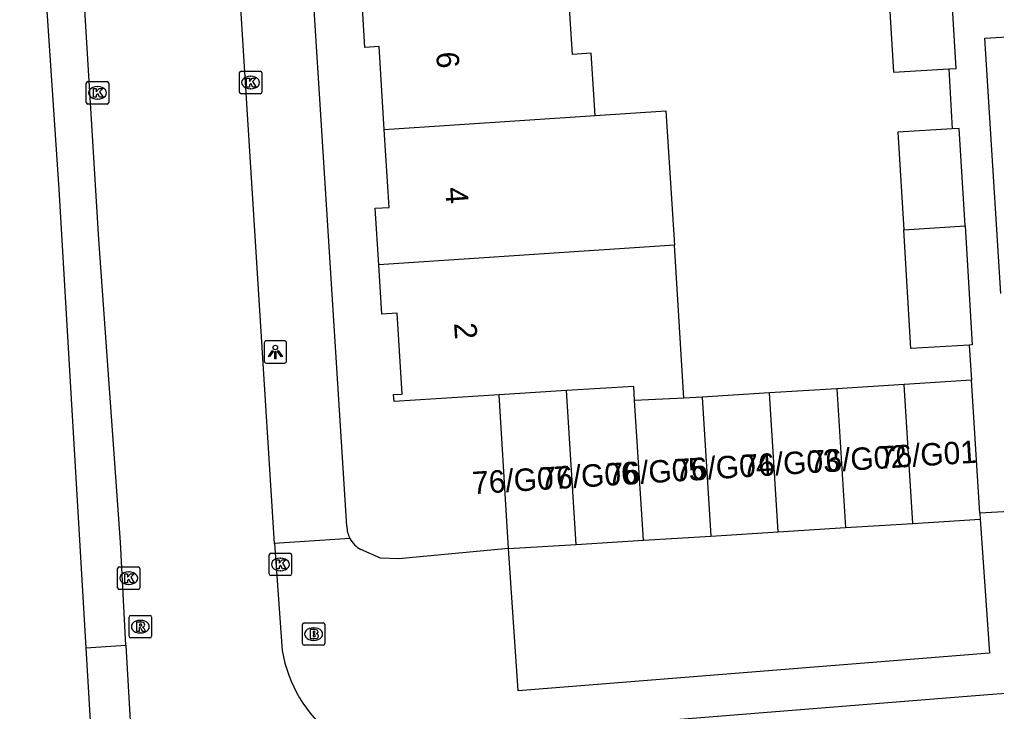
# Model space of a CAD drawing. Extents: x 159689 to 160786, y 387323 to 388339.
# Drawn here: x 160354.58 to 160398.15, y 387511.5 to 387542.33 of the extents above; entities that cross this region are included whole.
import ezdxf

# ---------------------------------------------------------------- set-up
doc = ezdxf.new("R2010")
doc.units = 0
for name, color, linetype in [('IMGEO_Brandkraan', 7, 'Continuous'), ('IMGEO_Kolk', 7, 'Continuous'), ('IMGEO_Lichtpunt', 7, 'Continuous'), ('IMGEO_Pand', 7, 'Continuous'), ('IMGEO_Pand_nummerreeks', 7, 'Continuous'), ('IMGEO_Rijbaan_lokaal_open', 7, 'Continuous'), ('IMGEO_Rioolput', 7, 'Continuous'), ('IMGEO_Voetpad_open', 7, 'Continuous')]:
    doc.layers.add(name, color=color, linetype=linetype)

msp = doc.modelspace()

# ---------------------------------------------------------------- linework, layer by layer
at = {"layer": 'IMGEO_Brandkraan'}
for p, q in [((160367.201, 387514.518), (160367.201, 387515.37)), ((160367.276, 387515.444), (160368.128, 387515.444)), ((160367.689, 387515.224), (160367.714, 387515.224)), ((160368.202, 387515.37), (160368.202, 387514.518)), ((160368.128, 387514.444), (160367.276, 387514.444)), ((160367.712, 387514.664), (160367.687, 387514.664))]:
    msp.add_line(p, q, dxfattribs=at)
for points in [[(160367.201, 387514.518), (160367.201, 387515.37)], [(160367.276, 387515.444), (160368.128, 387515.444)], [(160368.202, 387515.37), (160368.202, 387514.518)], [(160367.549, 387515.144), (160367.549, 387514.744), (160367.762, 387514.744)], [(160367.78, 387515.144), (160367.549, 387515.144)], [(160367.728, 387515.063), (160367.674, 387515.063), (160367.674, 387514.987)], [(160367.674, 387514.987), (160367.727, 387514.987)], [(160367.736, 387514.911), (160367.674, 387514.911), (160367.674, 387514.83)], [(160367.674, 387514.83), (160367.736, 387514.83)], [(160368.128, 387514.444), (160367.276, 387514.444)]]:
    msp.add_lwpolyline(points, dxfattribs=at)
for centre, radius, start, end in [((160367.278, 387515.368), 0.0765, 91.552, 178.448), ((160367.278, 387515.368), 0.0765, 91.552, 178.448), ((160368.126, 387515.368), 0.0765, 1.552, 88.448), ((160368.126, 387515.368), 0.0765, 1.552, 88.448), ((160367.729, 387515.025), 0.0379, 267.8285, 90.9355), ((160367.737, 387514.87), 0.0404, 269.8759, 90.5077), ((160367.768, 387514.995), 0.251, 268.6676, 293.5347), ((160367.784, 387514.999), 0.145, 59.4692, 91.5367), ((160367.809, 387515.046), 0.0922, 285.5137, 58.1501), ((160367.814, 387514.854), 0.105, 301.3115, 78.989), ((160367.278, 387514.52), 0.0765, 181.552, 268.448), ((160367.278, 387514.52), 0.0765, 181.552, 268.448), ((160368.126, 387514.52), 0.0765, 271.552, 358.448), ((160368.126, 387514.52), 0.0765, 271.552, 358.448)]:
    msp.add_arc(centre, radius, start, end, dxfattribs=at)
for centre, major_axis, ratio, start_param, end_param in [((160367.688, 387514.944), (-0.387, 0.002), 0.722429, 4.712389, 7.853982), ((160367.713, 387514.944), (-0.39, 0.002), 0.717154, 1.570796, 4.712389)]:
    msp.add_ellipse(centre, major_axis=major_axis, ratio=ratio, start_param=start_param, end_param=end_param, dxfattribs=at)
at = {"layer": 'IMGEO_Kolk'}
for p, q in [((160364.465, 387540.026), (160365.317, 387540.026)), ((160364.39, 387539.1), (160364.39, 387539.952)), ((160364.878, 387539.806), (160364.903, 387539.806)), ((160365.391, 387539.952), (160365.391, 387539.1)), ((160357.563, 387538.641), (160357.563, 387539.493)), ((160357.638, 387539.567), (160358.49, 387539.567)), ((160358.051, 387539.347), (160358.076, 387539.347)), ((160358.564, 387539.493), (160358.564, 387538.641)), ((160364.901, 387539.246), (160364.876, 387539.246)), ((160358.074, 387538.787), (160358.049, 387538.787)), ((160365.317, 387539.026), (160364.465, 387539.026)), ((160358.49, 387538.567), (160357.638, 387538.567)), ((160365.719, 387517.622), (160365.719, 387518.474)), ((160365.794, 387518.548), (160366.646, 387518.548)), ((160366.207, 387518.328), (160366.232, 387518.328)), ((160366.72, 387518.474), (160366.72, 387517.622)), ((160358.955, 387517.008), (160358.955, 387517.86)), ((160359.03, 387517.934), (160359.882, 387517.934)), ((160359.956, 387517.86), (160359.956, 387517.008)), ((160359.443, 387517.714), (160359.468, 387517.714)), ((160366.646, 387517.548), (160365.794, 387517.548)), ((160366.23, 387517.768), (160366.205, 387517.768)), ((160359.882, 387516.934), (160359.03, 387516.934)), ((160359.466, 387517.154), (160359.441, 387517.154))]:
    msp.add_line(p, q, dxfattribs=at)
for points in [[(160364.465, 387540.026), (160365.317, 387540.026)], [(160364.39, 387539.1), (160364.39, 387539.952)], [(160364.711, 387539.726), (160364.834, 387539.726), (160364.834, 387539.575), (160364.964, 387539.726), (160365.128, 387539.726), (160364.982, 387539.575), (160365.135, 387539.326), (160364.983, 387539.326), (160364.898, 387539.49), (160364.834, 387539.423), (160364.834, 387539.326), (160364.711, 387539.326), (160364.711, 387539.726)], [(160365.391, 387539.952), (160365.391, 387539.1)], [(160357.563, 387538.641), (160357.563, 387539.493)], [(160357.638, 387539.567), (160358.49, 387539.567)], [(160357.884, 387539.267), (160358.007, 387539.267), (160358.007, 387539.116), (160358.137, 387539.267), (160358.301, 387539.267), (160358.155, 387539.116), (160358.308, 387538.867), (160358.156, 387538.867), (160358.071, 387539.031), (160358.007, 387538.964), (160358.007, 387538.867), (160357.884, 387538.867), (160357.884, 387539.267)], [(160358.564, 387539.493), (160358.564, 387538.641)], [(160365.317, 387539.026), (160364.465, 387539.026)], [(160358.49, 387538.567), (160357.638, 387538.567)], [(160365.719, 387517.622), (160365.719, 387518.474)], [(160365.794, 387518.548), (160366.646, 387518.548)], [(160366.04, 387518.248), (160366.163, 387518.248), (160366.163, 387518.097), (160366.293, 387518.248), (160366.457, 387518.248), (160366.311, 387518.097), (160366.464, 387517.848), (160366.312, 387517.848), (160366.227, 387518.012), (160366.163, 387517.945), (160366.163, 387517.848), (160366.04, 387517.848), (160366.04, 387518.248)], [(160366.72, 387518.474), (160366.72, 387517.622)], [(160358.955, 387517.008), (160358.955, 387517.86)], [(160359.03, 387517.934), (160359.882, 387517.934)], [(160359.956, 387517.86), (160359.956, 387517.008)], [(160359.276, 387517.634), (160359.399, 387517.634), (160359.399, 387517.483), (160359.529, 387517.634), (160359.693, 387517.634), (160359.547, 387517.483), (160359.7, 387517.234), (160359.548, 387517.234), (160359.463, 387517.398), (160359.399, 387517.331), (160359.399, 387517.234), (160359.276, 387517.234), (160359.276, 387517.634)], [(160366.646, 387517.548), (160365.794, 387517.548)], [(160359.882, 387516.934), (160359.03, 387516.934)]]:
    msp.add_lwpolyline(points, dxfattribs=at)
for centre, start, end in [((160364.467, 387539.95), 91.552, 178.448), ((160364.467, 387539.95), 91.552, 178.448), ((160365.315, 387539.95), 1.552, 88.448), ((160365.315, 387539.95), 1.552, 88.448), ((160357.64, 387539.491), 91.552, 178.448), ((160357.64, 387539.491), 91.552, 178.448), ((160358.488, 387539.491), 1.552, 88.448), ((160358.488, 387539.491), 1.552, 88.448), ((160364.467, 387539.102), 181.552, 268.448), ((160364.467, 387539.102), 181.552, 268.448), ((160365.315, 387539.102), 271.552, 358.448), ((160365.315, 387539.102), 271.552, 358.448), ((160357.64, 387538.643), 181.552, 268.448), ((160357.64, 387538.643), 181.552, 268.448), ((160358.488, 387538.643), 271.552, 358.448), ((160358.488, 387538.643), 271.552, 358.448), ((160365.796, 387518.472), 91.552, 178.448), ((160365.796, 387518.472), 91.552, 178.448), ((160366.644, 387518.472), 1.552, 88.448), ((160366.644, 387518.472), 1.552, 88.448), ((160359.032, 387517.858), 91.552, 178.448), ((160359.032, 387517.858), 91.552, 178.448), ((160359.88, 387517.858), 1.552, 88.448), ((160359.88, 387517.858), 1.552, 88.448), ((160365.796, 387517.624), 181.552, 268.448), ((160365.796, 387517.624), 181.552, 268.448), ((160366.644, 387517.624), 271.552, 358.448), ((160366.644, 387517.624), 271.552, 358.448), ((160359.032, 387517.01), 181.552, 268.448), ((160359.032, 387517.01), 181.552, 268.448), ((160359.88, 387517.01), 271.552, 358.448), ((160359.88, 387517.01), 271.552, 358.448)]:
    msp.add_arc(centre, 0.0765, start, end, dxfattribs=at)
for centre, major_axis, ratio, start_param, end_param in [((160364.877, 387539.526), (-0.387, 0.002), 0.722429, 4.712389, 7.853982), ((160364.902, 387539.526), (-0.39, 0.002), 0.717154, 1.570796, 4.712389), ((160358.05, 387539.067), (-0.387, 0.002), 0.722429, 4.712389, 7.853982), ((160358.075, 387539.067), (-0.39, 0.002), 0.717154, 1.570796, 4.712389), ((160366.206, 387518.048), (-0.387, 0.002), 0.722429, 4.712389, 7.853982), ((160366.231, 387518.048), (-0.39, 0.002), 0.717154, 1.570796, 4.712389), ((160359.442, 387517.434), (-0.387, 0.002), 0.722429, 4.712389, 7.853982), ((160359.467, 387517.434), (-0.39, 0.002), 0.717154, 1.570796, 4.712389)]:
    msp.add_ellipse(centre, major_axis=major_axis, ratio=ratio, start_param=start_param, end_param=end_param, dxfattribs=at)
at = {"layer": 'IMGEO_Lichtpunt'}
for p, q in [((160365.496, 387527.921), (160365.496, 387527.114)), ((160365.496, 387527.921), (160365.496, 387527.114)), ((160366.398, 387528.016), (160365.59, 387528.016)), ((160366.398, 387528.016), (160365.59, 387528.016)), ((160366.492, 387527.114), (160366.492, 387527.921)), ((160366.492, 387527.114), (160366.492, 387527.921)), ((160365.59, 387527.02), (160366.398, 387527.02)), ((160365.59, 387527.02), (160366.398, 387527.02))]:
    msp.add_line(p, q, dxfattribs=at)
for points in [[(160365.87, 387527.585), (160365.909, 387527.557), (160365.721, 387527.295), (160365.683, 387527.322), (160365.87, 387527.585)], [(160365.972, 387527.537), (160366.019, 387527.537), (160366.019, 387527.215), (160365.972, 387527.215), (160365.972, 387527.537)], [(160366.082, 387527.557), (160366.12, 387527.584), (160366.307, 387527.322), (160366.268, 387527.294), (160366.082, 387527.557)]]:
    msp.add_lwpolyline(points, dxfattribs=at)
msp.add_circle((160365.995, 387527.719), 0.0994, dxfattribs=at)
for centre, start, end in [((160365.59, 387527.921), 90, 180), ((160365.59, 387527.921), 90, 180), ((160366.398, 387527.921), 0, 90), ((160366.398, 387527.921), 0, 90), ((160365.59, 387527.114), 180, 270), ((160365.59, 387527.114), 180, 270), ((160366.398, 387527.114), 270, 0), ((160366.398, 387527.114), 270, 360)]:
    msp.add_arc(centre, 0.0946, start, end, dxfattribs=at)
at = {"layer": 'IMGEO_Pand'}
for points in [[(160393.264, 387544.93), (160393.562, 387539.987), (160396.025, 387540.135)], [(160396.025, 387540.135), (160396.364, 387540.155), (160396.066, 387545.115)], [(160380.251, 387538.057), (160380.077, 387540.834), (160379.239, 387540.782), (160379.039, 387543.989)], [(160370.853, 387537.435), (160370.622, 387541.134), (160369.988, 387541.095), (160369.845, 387543.381)], [(160370.853, 387537.435), (160380.251, 387538.057)], [(160380.251, 387538.057), (160383.416, 387538.266), (160383.791, 387532.278)], [(160370.603, 387531.405), (160370.446, 387533.922), (160371.07, 387533.961), (160370.853, 387537.435)], [(160396.178, 387537.457), (160393.76, 387537.311), (160394.022, 387532.954)], [(160396.758, 387533.135), (160396.497, 387537.476), (160396.178, 387537.457)], [(160394.022, 387532.954), (160396.758, 387533.135)], [(160396.758, 387533.135), (160397.077, 387527.83), (160396.944, 387527.822)], [(160396.944, 387527.822), (160394.341, 387527.665), (160394.022, 387532.954)], [(160383.791, 387532.278), (160370.603, 387531.405)], [(160384.218, 387525.455), (160383.791, 387532.278)], [(160375.971, 387525.605), (160371.288, 387525.312), (160371.269, 387525.617), (160371.646, 387525.641), (160371.421, 387529.247), (160370.741, 387529.204), (160370.603, 387531.405)], [(160394.038, 387526.069), (160391.034, 387525.881)], [(160397.042, 387526.257), (160394.038, 387526.069)], [(160394.425, 387519.878), (160394.038, 387526.069)], [(160397.412, 387520.331), (160397.042, 387526.257)], [(160378.975, 387525.794), (160375.971, 387525.605)], [(160382.017, 387525.356), (160381.976, 387525.983), (160378.975, 387525.794)], [(160379.403, 387518.94), (160378.975, 387525.794)], [(160388.029, 387525.693), (160385.025, 387525.505)], [(160391.034, 387525.881), (160388.029, 387525.693)], [(160388.416, 387519.503), (160388.029, 387525.693)], [(160391.034, 387525.881), (160391.42, 387519.691)], [(160376.399, 387518.752), (160375.971, 387525.605)], [(160384.218, 387525.455), (160382.017, 387525.356)], [(160382.408, 387519.127), (160382.017, 387525.356)], [(160385.025, 387525.505), (160384.218, 387525.455)], [(160385.025, 387525.505), (160385.412, 387519.315)], [(160394.425, 387519.878), (160397.429, 387520.066)], [(160397.412, 387520.331), (160397.429, 387520.066)], [(160388.416, 387519.503), (160391.42, 387519.691)], [(160391.42, 387519.691), (160394.425, 387519.878)], [(160379.403, 387518.94), (160382.408, 387519.127)], [(160382.408, 387519.127), (160385.412, 387519.315)], [(160385.412, 387519.315), (160388.416, 387519.503)], [(160376.399, 387518.752), (160379.403, 387518.94)]]:
    msp.add_lwpolyline(points, dxfattribs=at)
at = {"layer": 'IMGEO_Rijbaan_lokaal_open'}
for points in [[(160359.328, 387514.443), (160359.081, 387519.036), (160358.12, 387532.527), (160357.664, 387540.081), (160357.426, 387544.01), (160356.626, 387554.255), (160356.251, 387560.313), (160355.602, 387569.809), (160355.336, 387573.624), (160354.1, 387593.802)], [(160365.962, 387518.987), (160364.64, 387540.005), (160363.276, 387561.636), (160363.265, 387561.954)], [(160365.962, 387518.987), (160366.3, 387514.212)], [(160359.328, 387514.443), (160359.329, 387514.431), (160359.565, 387510.299)]]:
    msp.add_lwpolyline(points, dxfattribs=at)
msp.add_arc((160372.313, 387515.221), 6.097, 189.523, 273.3376, dxfattribs=at)
at = {"layer": 'IMGEO_Rioolput'}
for p, q in [((160359.471, 387514.847), (160359.471, 387515.699)), ((160359.546, 387515.773), (160360.398, 387515.773)), ((160360.472, 387515.699), (160360.472, 387514.847)), ((160359.959, 387515.553), (160359.984, 387515.553)), ((160360.398, 387514.773), (160359.546, 387514.773)), ((160359.982, 387514.993), (160359.957, 387514.993))]:
    msp.add_line(p, q, dxfattribs=at)
for points in [[(160359.471, 387514.847), (160359.471, 387515.699)], [(160359.546, 387515.773), (160360.398, 387515.773)], [(160360.472, 387515.699), (160360.472, 387514.847)], [(160360.06, 387515.471), (160359.808, 387515.473), (160359.808, 387515.073)], [(160359.808, 387515.073), (160359.932, 387515.073), (160359.932, 387515.235), (160359.943, 387515.235)], [(160359.986, 387515.392), (160359.932, 387515.392), (160359.932, 387515.311)], [(160359.932, 387515.311), (160359.984, 387515.311)], [(160359.99, 387515.206), (160360.061, 387515.073), (160360.201, 387515.073), (160360.136, 387515.199)], [(160360.398, 387514.773), (160359.546, 387514.773)]]:
    msp.add_lwpolyline(points, dxfattribs=at)
for centre, radius, start, end in [((160359.548, 387515.697), 0.0765, 91.552, 178.448), ((160359.548, 387515.697), 0.0765, 91.552, 178.448), ((160360.396, 387515.697), 0.0765, 1.552, 88.448), ((160360.396, 387515.697), 0.0765, 1.552, 88.448), ((160359.942, 387515.182), 0.0533, 26.0293, 88.6989), ((160359.968, 387515.5), 0.19, 274.7715, 282.9687), ((160359.992, 387515.296), 0.0964, 77.0061, 93.1865), ((160360.006, 387515.353), 0.0378, 276.6634, 79.6772), ((160360.059, 387515.361), 0.109, 350.3612, 89.416), ((160360.057, 387515.361), 0.112, 277.5842, 350.9817), ((160360.041, 387515.146), 0.108, 29.5134, 73.7905), ((160359.548, 387514.849), 0.0765, 181.552, 268.448), ((160359.548, 387514.849), 0.0765, 181.552, 268.448), ((160360.396, 387514.849), 0.0765, 271.552, 358.448), ((160360.396, 387514.849), 0.0765, 271.552, 358.448)]:
    msp.add_arc(centre, radius, start, end, dxfattribs=at)
for centre, major_axis, ratio, start_param, end_param in [((160359.958, 387515.273), (-0.387, 0.002), 0.722429, 4.712389, 7.853982), ((160359.983, 387515.273), (-0.39, 0.002), 0.717154, 1.570796, 4.712389)]:
    msp.add_ellipse(centre, major_axis=major_axis, ratio=ratio, start_param=start_param, end_param=end_param, dxfattribs=at)
at = {"layer": 'IMGEO_Voetpad_open'}
for points in [[(160349.435, 387639.967), (160353.492, 387576.679), (160356.337, 387534.778), (160357.544, 387514.324)], [(160369.18, 387519.753), (160366.579, 387560.886)], [(160398.348, 387530.117), (160397.633, 387541.5), (160399.358, 387541.608)], [(160396.025, 387540.135), (160396.178, 387537.457)], [(160396.944, 387527.822), (160397.042, 387526.257)], [(160398.982, 387520.428), (160397.412, 387520.331)], [(160397.429, 387520.066), (160397.845, 387514.095), (160376.824, 387512.415), (160376.399, 387518.752)], [(160369.32, 387519.209), (160365.962, 387518.987)], [(160376.399, 387518.752), (160371.507, 387518.303), (160370.68, 387518.326), (160369.808, 387518.711)], [(160357.544, 387514.324), (160359.328, 387514.443)], [(160357.544, 387514.324), (160357.988, 387506.797)], [(160377.083, 387509.488), (160376.991, 387510.581), (160397.77, 387512.244), (160398.592, 387512.306), (160398.675, 387511.212)]]:
    msp.add_lwpolyline(points, dxfattribs=at)
for centre, radius, start, end in [((160370.392, 387519.775), 1.212, 181.036, 207.8281), ((160370.422, 387519.801), 1.251, 208.2349, 240.6029)]:
    msp.add_arc(centre, radius, start, end, dxfattribs=at)

# ---------------------------------------------------------------- texts
at = {"layer": 'IMGEO_Pand_nummerreeks'}
for s, rotation, p in [('6', 273.7749, (160373.166, 387540.871)), ('4', 273.7749, (160373.564, 387534.833)), ('2', 273.7749, (160373.962, 387528.797)), ('76/G01', 3.5753, (160392.935, 387522.31)), ('76/G03', 3.5753, (160386.816, 387521.928)), ('76/G02', 3.5753, (160389.814, 387522.115)), ('76/G06', 3.5753, (160377.804, 387521.365)), ('76/G05', 3.5753, (160380.808, 387521.552)), ('76/G04', 3.5753, (160383.812, 387521.74)), ('76/G07', 3.5753, (160374.799, 387521.177))]:
    msp.add_text(s, height=1, rotation=rotation, dxfattribs=at).set_placement(p)

doc.saveas('drawing.dxf')
